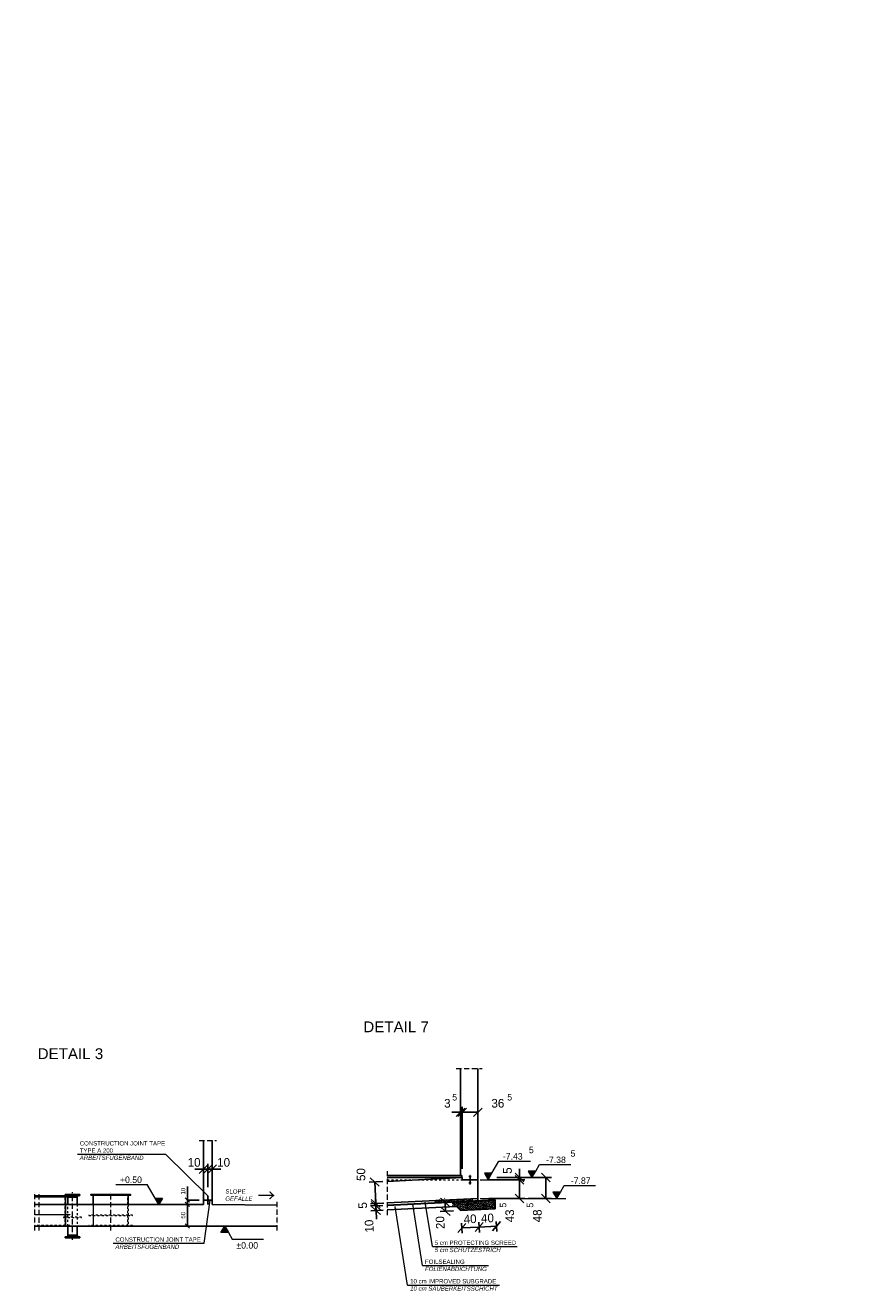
# Model space of a CAD drawing. Header units: millimetres. Extents: x -3395 to 5934498, y -177084 to 63013.
# Tile 650 of 652: x 257426 to 276320, y 33771 to 63013. Entities that reach past the tile are written whole.
import ezdxf

# ---------------------------------------------------------------- set-up
doc = ezdxf.new("R2010")
doc.units = ezdxf.units.MM
doc.linetypes.add('ACAD_ISO10W100', pattern=[18, 12, -3, 0, -3])
doc.linetypes.add('JIS_02_1.0', pattern=[2, 1, -1])
doc.layers.add('Bemaßung', color=7, linetype='Continuous', lineweight=9)
doc.layers.add('Beschriftung', color=7, linetype='Continuous', lineweight=9)
doc.styles.add('LBB3.5M1000', font='isocp.shx', dxfattribs={"height": 3.5})
doc.dimstyles.new('DIN', dxfattribs={"dimtxt": 2.5, "dimasz": 2.5, "dimexe": 1.25, "dimexo": 0.625, "dimtad": 1, "dimtih": 1, "dimdec": 4, "dimdsep": 46, "dimlunit": 6, "dimtxsty": 'Standard', "dimcen": 2.5, "dimadec": 0, "dimazin": 0, "dimtfac": 1, "dimtdec": 4, "dimtmove": 0, "dimatfit": 3, "dimfxl": 0, "dimtvp": 1, "dimtolj": 1, "dimtzin": 0, "dimarcsym": 0})

# ---------------------------------------------------------------- blocks, each defined once
blk = doc.blocks.new('_Oblique')
at = {"color": 0, "linetype": 'ByBlock', "lineweight": -2}
blk.add_line((-0.5, -0.5), (0.5, 0.5), dxfattribs=at)
blk = doc.blocks.new('*D375')
at = {"layer": 'Bemaßung', "color": 0, "lineweight": -2, "transparency": 16777216}
for p, q in [((267474, 36635), (267474, 38018)), ((267510, 36585), (267510, 38018)), ((267474, 37893), (267274, 37893)), ((267474, 37893), (267510, 37893)), ((267510, 37893), (267710, 37893))]:
    blk.add_line(p, q, dxfattribs=at)
at = {"layer": 'DEFPOINTS', "color": 0, "transparency": 16777216}
for p in [(267510, 37893), (267474, 36435), (267510, 36385)]:
    blk.add_point(p, dxfattribs=at)
at = {"layer": 'Bemaßung', "color": 0, "lineweight": -2, "transparency": 16777216, "xscale": 200, "yscale": 200, "zscale": 200}
blk.add_blockref('_Oblique', (267474, 37893), dxfattribs=at)
at = {"layer": 'Bemaßung', "color": 0, "lineweight": -2, "transparency": 16777216, "xscale": 200, "yscale": 200, "zscale": 200, "rotation": 180}
blk.add_blockref('_Oblique', (267510, 37893), dxfattribs=at)
at = {"layer": 'Bemaßung', "color": 0, "transparency": 16777216, "insert": (267170, 38101), "char_height": 200, "attachment_point": 5}
blk.add_mtext('\\A1;3', dxfattribs=at)
blk = doc.blocks.new('*D376')
at = {"layer": 'Bemaßung', "color": 0, "lineweight": -2, "transparency": 16777216}
for p, q in [((267510, 36585), (267510, 38018)), ((267874, 36543), (267874, 38018)), ((267510, 37893), (267874, 37893))]:
    blk.add_line(p, q, dxfattribs=at)
at = {"layer": 'DEFPOINTS', "color": 0, "transparency": 16777216}
for p in [(267874, 37893), (267510, 36385), (267874, 36343)]:
    blk.add_point(p, dxfattribs=at)
at = {"layer": 'Bemaßung', "color": 0, "lineweight": -2, "transparency": 16777216, "xscale": 200, "yscale": 200, "zscale": 200, "rotation": 180}
blk.add_blockref('_Oblique', (267510, 37893), dxfattribs=at)
at = {"layer": 'Bemaßung', "color": 0, "lineweight": -2, "transparency": 16777216, "xscale": 200, "yscale": 200, "zscale": 200}
blk.add_blockref('_Oblique', (267874, 37893), dxfattribs=at)
at = {"layer": 'Bemaßung', "color": 0, "transparency": 16777216, "insert": (268336, 38101), "char_height": 200, "attachment_point": 5}
blk.add_mtext('\\A1;36', dxfattribs=at)
blk = doc.blocks.new('*D377')
at = {"layer": 'Bemaßung', "color": 0, "lineweight": -2, "transparency": 16777216}
for p, q in [((268129, 36335), (268960, 36335)), ((268835, 35903), (268835, 36335)), ((268129, 35903), (268960, 35903))]:
    blk.add_line(p, q, dxfattribs=at)
at = {"layer": 'DEFPOINTS', "color": 0, "transparency": 16777216}
for p in [(267929, 36335), (268835, 36335), (267929, 35903)]:
    blk.add_point(p, dxfattribs=at)
at = {"layer": 'Bemaßung', "color": 0, "lineweight": -2, "transparency": 16777216, "xscale": 200, "yscale": 200, "zscale": 200}
for p, rotation in [((268835, 36335), 90), ((268835, 35903), 270)]:
    blk.add_blockref('_Oblique', p, dxfattribs=dict(at, rotation=rotation))
at = {"layer": 'Bemaßung', "color": 0, "transparency": 16777216, "insert": (268611, 35500), "char_height": 200, "attachment_point": 5, "rotation": 90}
blk.add_mtext('\\A1;43', dxfattribs=at)
blk = doc.blocks.new('*D378')
at = {"layer": 'Bemaßung', "color": 0, "lineweight": -2, "transparency": 16777216}
for p, q in [((268835, 36385), (268835, 36585)), ((268129, 36335), (268960, 36335)), ((268311, 36385), (268960, 36385)), ((268835, 36335), (268835, 36385)), ((268835, 36335), (268835, 36135))]:
    blk.add_line(p, q, dxfattribs=at)
at = {"layer": 'DEFPOINTS', "color": 0, "transparency": 16777216}
for p in [(267929, 36335), (268111, 36385), (268835, 36385)]:
    blk.add_point(p, dxfattribs=at)
at = {"layer": 'Bemaßung', "color": 0, "lineweight": -2, "transparency": 16777216, "xscale": 200, "yscale": 200, "zscale": 200}
for p, rotation in [((268835, 36385), 270), ((268835, 36335), 90)]:
    blk.add_blockref('_Oblique', p, dxfattribs=dict(at, rotation=rotation))
at = {"layer": 'Bemaßung', "color": 0, "transparency": 16777216, "insert": (268559, 36546), "char_height": 200, "attachment_point": 5, "rotation": 90}
blk.add_mtext('\\A1;5', dxfattribs=at)
blk = doc.blocks.new('*D379')
at = {"layer": 'Bemaßung', "color": 0, "lineweight": -2, "transparency": 16777216}
for p, q in [((268311, 36385), (269572, 36385)), ((269447, 35903), (269447, 36385)), ((269035, 35903), (269572, 35903))]:
    blk.add_line(p, q, dxfattribs=at)
at = {"layer": 'DEFPOINTS', "color": 0, "transparency": 16777216}
for p in [(268111, 36385), (269447, 36385), (268835, 35903)]:
    blk.add_point(p, dxfattribs=at)
at = {"layer": 'Bemaßung', "color": 0, "lineweight": -2, "transparency": 16777216, "xscale": 200, "yscale": 200, "zscale": 200}
for p, rotation in [((269447, 36385), 90), ((269447, 35903), 270)]:
    blk.add_blockref('_Oblique', p, dxfattribs=dict(at, rotation=rotation))
at = {"layer": 'Bemaßung', "color": 0, "transparency": 16777216, "insert": (269248, 35500), "char_height": 200, "attachment_point": 5, "rotation": 90}
blk.add_mtext('\\A1;48', dxfattribs=at)
blk = doc.blocks.new('*D380')
at = {"layer": 'Bemaßung', "color": 0, "lineweight": -2, "transparency": 16777216}
for p, q in [((265678, 36293), (265367, 36278)), ((265517, 35785), (265492, 36284)), ((265703, 35794), (265392, 35779))]:
    blk.add_line(p, q, dxfattribs=at)
at = {"layer": 'DEFPOINTS', "color": 0, "transparency": 16777216}
for p in [(265492, 36284), (265778, 36298), (265803, 35799)]:
    blk.add_point(p, dxfattribs=at)
at = {"layer": 'Bemaßung', "color": 0, "lineweight": -2, "transparency": 16777216, "xscale": 200, "yscale": 200, "zscale": 200}
for p, rotation in [((265492, 36284), 92.86240522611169), ((265517, 35785), 272.8624052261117)]:
    blk.add_blockref('_Oblique', p, dxfattribs=dict(at, rotation=rotation))
at = {"layer": 'Bemaßung', "color": 0, "transparency": 16777216, "insert": (265176, 36455), "char_height": 200, "attachment_point": 5, "rotation": 90}
blk.add_mtext('\\A1;50', dxfattribs=at)
blk = doc.blocks.new('*D381')
at = {"layer": 'Bemaßung', "color": 0, "lineweight": -2, "transparency": 16777216}
for p, q in [((265517, 35785), (265507, 35985)), ((265678, 35793), (265392, 35779)), ((265681, 35743), (265395, 35729)), ((265519, 35735), (265517, 35785)), ((265519, 35735), (265529, 35535))]:
    blk.add_line(p, q, dxfattribs=at)
at = {"layer": 'DEFPOINTS', "color": 0, "transparency": 16777216}
for p in [(265517, 35785), (265778, 35798), (265781, 35748)]:
    blk.add_point(p, dxfattribs=at)
at = {"layer": 'Bemaßung', "color": 0, "lineweight": -2, "transparency": 16777216, "xscale": 200, "yscale": 200, "zscale": 200}
for p, rotation in [((265517, 35785), 272.8624052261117), ((265519, 35735), 92.86240522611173)]:
    blk.add_blockref('_Oblique', p, dxfattribs=dict(at, rotation=rotation))
at = {"layer": 'Bemaßung', "color": 0, "transparency": 16777216, "insert": (265217, 35742), "char_height": 200, "attachment_point": 5, "rotation": 92.8624}
blk.add_mtext('\\A1;5', dxfattribs=at)
blk = doc.blocks.new('*D382')
at = {"layer": 'Bemaßung', "color": 0, "lineweight": -2, "transparency": 16777216}
for p, q in [((265678, 35743), (265394, 35729)), ((265519, 35735), (265509, 35935)), ((265524, 35625), (265519, 35735)), ((265684, 35633), (265400, 35619)), ((265524, 35625), (265534, 35425))]:
    blk.add_line(p, q, dxfattribs=at)
at = {"layer": 'DEFPOINTS', "color": 0, "transparency": 16777216}
for p in [(265519, 35735), (265778, 35748), (265784, 35638)]:
    blk.add_point(p, dxfattribs=at)
at = {"layer": 'Bemaßung', "color": 0, "lineweight": -2, "transparency": 16777216, "xscale": 200, "yscale": 200, "zscale": 200}
for p, rotation in [((265519, 35735), 272.8624052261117), ((265524, 35625), 92.86240522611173)]:
    blk.add_blockref('_Oblique', p, dxfattribs=dict(at, rotation=rotation))
at = {"layer": 'Bemaßung', "color": 0, "transparency": 16777216, "insert": (265367, 35264), "char_height": 200, "attachment_point": 5, "rotation": 92.8624}
blk.add_mtext('\\A1;10', dxfattribs=at)
blk = doc.blocks.new('*D387')
at = {"layer": 'Bemaßung', "color": 0, "lineweight": -2, "transparency": 16777216}
blk.add_line((261169, 35764), (261169, 35264), dxfattribs=at)
at = {"layer": 'DEFPOINTS', "color": 0, "transparency": 16777216}
for p in [(261169, 35764), (261169, 35264), (261169, 35264)]:
    blk.add_point(p, dxfattribs=at)
at = {"layer": 'Bemaßung', "color": 0, "lineweight": -2, "transparency": 16777216, "xscale": 100, "yscale": 100, "zscale": 100}
for p, rotation in [((261169, 35764), 90), ((261169, 35264), 270)]:
    blk.add_blockref('_Oblique', p, dxfattribs=dict(at, rotation=rotation))
at = {"layer": 'Bemaßung', "color": 0, "transparency": 16777216, "insert": (261069, 35514), "char_height": 100, "attachment_point": 5, "rotation": 90}
blk.add_mtext('\\A1;50', dxfattribs=at)
blk = doc.blocks.new('*D388')
at = {"layer": 'Bemaßung', "color": 0, "lineweight": -2, "transparency": 16777216}
for p, q in [((261169, 35864), (261169, 36181)), ((261443, 35864), (261169, 35864)), ((261169, 35764), (261169, 35864)), ((261443, 35764), (261169, 35764))]:
    blk.add_line(p, q, dxfattribs=at)
at = {"layer": 'DEFPOINTS', "color": 0, "transparency": 16777216}
for p in [(261169, 35864), (261643, 35864), (261643, 35764)]:
    blk.add_point(p, dxfattribs=at)
at = {"layer": 'Bemaßung', "color": 0, "lineweight": -2, "transparency": 16777216, "xscale": 100, "yscale": 100, "zscale": 100}
for p, rotation in [((261169, 35864), 90), ((261169, 35764), 270)]:
    blk.add_blockref('_Oblique', p, dxfattribs=dict(at, rotation=rotation))
at = {"layer": 'Bemaßung', "color": 0, "transparency": 16777216, "insert": (261069, 36072), "char_height": 100, "attachment_point": 5, "rotation": 90}
blk.add_mtext('\\A1;10', dxfattribs=at)
blk = doc.blocks.new('*D389')
at = {"layer": 'Bemaßung', "color": 0, "lineweight": -2, "transparency": 16777216}
for p, q in [((261643, 36577), (261443, 36577)), ((261643, 36164), (261643, 36702)), ((261743, 36577), (261643, 36577)), ((261743, 36264), (261743, 36702)), ((261743, 36577), (261943, 36577))]:
    blk.add_line(p, q, dxfattribs=at)
at = {"layer": 'DEFPOINTS', "color": 0, "transparency": 16777216}
for p in [(261643, 36577), (261643, 35764), (261743, 35864)]:
    blk.add_point(p, dxfattribs=at)
at = {"layer": 'Bemaßung', "color": 0, "lineweight": -2, "transparency": 16777216, "xscale": 200, "yscale": 200, "zscale": 200}
blk.add_blockref('_Oblique', (261643, 36577), dxfattribs=at)
at = {"layer": 'Bemaßung', "color": 0, "lineweight": -2, "transparency": 16777216, "xscale": 200, "yscale": 200, "zscale": 200, "rotation": 180}
blk.add_blockref('_Oblique', (261743, 36577), dxfattribs=at)
at = {"layer": 'Bemaßung', "color": 0, "transparency": 16777216, "insert": (262004, 36735), "char_height": 200, "attachment_point": 5}
blk.add_mtext('\\A1;10', dxfattribs=at)
blk = doc.blocks.new('*D390')
at = {"layer": 'Bemaßung', "color": 0, "lineweight": -2, "transparency": 16777216}
for p, q in [((261543, 36577), (261343, 36577)), ((261543, 36464), (261543, 36702)), ((261643, 36577), (261543, 36577)), ((261643, 36564), (261643, 36702)), ((261643, 36577), (261843, 36577))]:
    blk.add_line(p, q, dxfattribs=at)
at = {"layer": 'DEFPOINTS', "color": 0, "transparency": 16777216}
for p in [(261543, 36577), (261543, 35864), (261643, 35964)]:
    blk.add_point(p, dxfattribs=at)
at = {"layer": 'Bemaßung', "color": 0, "lineweight": -2, "transparency": 16777216, "xscale": 200, "yscale": 200, "zscale": 200}
blk.add_blockref('_Oblique', (261543, 36577), dxfattribs=at)
at = {"layer": 'Bemaßung', "color": 0, "lineweight": -2, "transparency": 16777216, "xscale": 200, "yscale": 200, "zscale": 200, "rotation": 180}
blk.add_blockref('_Oblique', (261643, 36577), dxfattribs=at)
at = {"layer": 'Bemaßung', "color": 0, "transparency": 16777216, "insert": (261322, 36735), "char_height": 200, "attachment_point": 5}
blk.add_mtext('\\A1;10', dxfattribs=at)
blk = doc.blocks.new('*D749')
at = {"layer": 'Bemaßung', "color": 0, "lineweight": -2, "transparency": 16777216}
for p, q in [((267899, 35353), (267911, 35118)), ((268304, 35263), (267905, 35243)), ((268299, 35373), (268311, 35138))]:
    blk.add_line(p, q, dxfattribs=at)
at = {"layer": 'DEFPOINTS', "color": 0, "transparency": 16777216}
for p in [(267874, 35853), (268274, 35873), (267905, 35243)]:
    blk.add_point(p, dxfattribs=at)
at = {"layer": 'Bemaßung', "color": 0, "lineweight": -2, "transparency": 16777216, "xscale": 200, "yscale": 200, "zscale": 200}
for p, rotation in [((267905, 35243), 182.8624052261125), ((268304, 35263), 2.862405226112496)]:
    blk.add_blockref('_Oblique', p, dxfattribs=dict(at, rotation=rotation))
at = {"layer": 'Bemaßung', "color": 0, "transparency": 16777216, "insert": (268095, 35448), "char_height": 200, "attachment_point": 5, "rotation": 2.8624}
blk.add_mtext('\\A1;40', dxfattribs=at)
blk = doc.blocks.new('*D750')
at = {"layer": 'Bemaßung', "color": 0, "lineweight": -2, "transparency": 16777216}
for p, q in [((267500, 35333), (267512, 35098)), ((267905, 35243), (267505, 35223)), ((267899, 35353), (267911, 35118))]:
    blk.add_line(p, q, dxfattribs=at)
at = {"layer": 'DEFPOINTS', "color": 0, "transparency": 16777216}
for p in [(267475, 35833), (267874, 35853), (267505, 35223)]:
    blk.add_point(p, dxfattribs=at)
at = {"layer": 'Bemaßung', "color": 0, "lineweight": -2, "transparency": 16777216, "xscale": 200, "yscale": 200, "zscale": 200}
for p, rotation in [((267505, 35223), 182.8624052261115), ((267905, 35243), 2.862405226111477)]:
    blk.add_blockref('_Oblique', p, dxfattribs=dict(at, rotation=rotation))
at = {"layer": 'Bemaßung', "color": 0, "transparency": 16777216, "insert": (267695, 35428), "char_height": 200, "attachment_point": 5, "rotation": 2.8624}
blk.add_mtext('\\A1;40', dxfattribs=at)
blk = doc.blocks.new('*D751')
at = {"layer": 'Bemaßung', "color": 0, "lineweight": -2, "transparency": 16777216}
for p, q in [((267300, 35824), (266991, 35809)), ((267126, 35605), (267116, 35815)), ((267310, 35614), (267001, 35599))]:
    blk.add_line(p, q, dxfattribs=at)
at = {"layer": 'DEFPOINTS', "color": 0, "transparency": 16777216}
for p in [(267116, 35815), (267500, 35834), (267510, 35624)]:
    blk.add_point(p, dxfattribs=at)
at = {"layer": 'Bemaßung', "color": 0, "lineweight": -2, "transparency": 16777216, "xscale": 200, "yscale": 200, "zscale": 200}
for p, rotation in [((267116, 35815), 92.86297703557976), ((267126, 35605), 272.8629770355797)]:
    blk.add_blockref('_Oblique', p, dxfattribs=dict(at, rotation=rotation))
at = {"layer": 'Bemaßung', "color": 0, "transparency": 16777216, "insert": (267004, 35345), "char_height": 200, "attachment_point": 5, "rotation": 92.8624}
blk.add_mtext('\\A1;20', dxfattribs=at)

msp = doc.modelspace()

# ---------------------------------------------------------------- hatches: boundary and pattern name
h = msp.add_hatch(color=256)
h.dxf.hatch_style = 1
h.paths.add_polyline_path([(265778.31049, 35748.00721), (265778.31049, 35737.99471), (268273.96527, 35862.80242), (268273.96527, 35872.78995)])
at = {"lineweight": 5}
h = msp.add_hatch(dxfattribs=at)
h.set_pattern_fill('ANSI36', color=256, scale=10)
h.set_pattern_definition([(45, (8362.7, 15899.103), (16.8379802, 61.739261), [79.375, -15.875, 0, -15.875])])
edge = h.paths.add_edge_path()
edge.add_ellipse((267720.30037, 35841.73801), major_axis=(-35.80344, 35.80344), ratio=1, start_angle=231.672380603, end_angle=310.744328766)
edge.add_line((267724.05776, 35892.23212), (266921.91972, 35855.25013))
edge.add_ellipse((267294.32253, 35786.29389), major_axis=(-489.25778, -32.3867), ratio=0.2872825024, start_angle=318.464845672, end_angle=341.381454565)
edge.add_line((266827.6995, 35800.47666), (267770.59113, 35847.62124))
h = msp.add_hatch(dxfattribs=at)
h.set_pattern_fill('ANSI36', color=256, scale=10, angle=90)
h.paths.add_polyline_path([(268273.96527, 35862.80242), (267303.3869, 35814.26379), (267279.2726, 35712.92242), (267379.71809, 35717.94017), (267474.9638, 35622.69446), (268273.96527, 35662.65253)])
at = {"layer": 'Bemaßung'}
h = msp.add_hatch(color=256, dxfattribs=at)
h.dxf.hatch_style = 1
h.paths.add_polyline_path([(268111.52852, 36334.9517), (268197.37427, 36483.64089), (268025.68277, 36483.64089)])
h = msp.add_hatch(color=256, dxfattribs=at)
h.dxf.hatch_style = 1
h.paths.add_polyline_path([(269123.22066, 36384.95197), (269209.06641, 36533.64117), (269037.37491, 36533.64117)])
h = msp.add_hatch(color=256, dxfattribs=at)
h.dxf.hatch_style = 1
h.paths.add_polyline_path([(269694.63624, 35902.87724), (269780.48199, 36051.56644), (269608.7905, 36051.56644)])
h = msp.add_hatch(color=256, dxfattribs=at)
h.dxf.hatch_style = 1
h.paths.add_polyline_path([(260506.16371, 35764.01011), (260420.31796, 35912.6993), (260592.00946, 35912.6993)])
h = msp.add_hatch(color=256, dxfattribs=at)
h.dxf.hatch_style = 1
h.paths.add_polyline_path([(262028.28772, 35264.01011), (262114.13346, 35115.32091), (261942.44197, 35115.32091)])

# ---------------------------------------------------------------- linework, layer by layer
at = {"linetype": 'ACAD_ISO10W100', "lineweight": 18, "ltscale": 10}
for p, q in [((267374.46433, 38905.30627), (267974.46433, 38905.30627)), ((261442.75031, 37244.55417), (261842.75031, 37244.55417)), ((265778.31049, 36534.65196), (265778.31049, 35505.18703)), ((257646.04699, 35164.01011), (257646.04699, 36064.01011)), ((257746.04699, 35159.97609), (257746.04699, 36039.22998)), ((258516.04699, 34942.85906), (258516.04699, 36048.90038)), ((259396.04699, 35159.97609), (259396.04699, 36048.90038)), ((263237.76726, 35164.01011), (263237.76726, 35844.03802))]:
    msp.add_line(p, q, dxfattribs=at)
for p, q in [((267474.46374, 36434.65458), (267474.46531, 38905.30627)), ((267874.46433, 35852.8149), (267874.46433, 38905.30627)), ((261542.75031, 35764.01011), (261542.75031, 37244.55417)), ((261742.75031, 35764.01011), (261742.75031, 37244.55417)), ((265778.31049, 36434.65196), (267503.46433, 36434.65196)), ((265778.31049, 36298.39098), (267509.66398, 36384.95866)), ((267509.46433, 36384.95197), (265778.31049, 36384.95197)), ((267503.46433, 36434.65196), (267503.46433, 36384.65197)), ((267509.46423, 36334.95181), (267509.46423, 36384.95197)), ((267509.46423, 36334.95181), (267684.11175, 36334.95181)), ((267719.46428, 36406.44585), (267669.46428, 36406.44585)), ((267719.46428, 36263.45777), (267669.46428, 36263.45777)), ((267699.46428, 36434.60509), (267689.46428, 36434.60509)), ((267699.46428, 36431.08519), (267689.46428, 36431.08519)), ((267699.46428, 36427.56528), (267689.46428, 36427.56528)), ((267699.46428, 36424.04538), (267689.46428, 36424.04538)), ((267699.46428, 36420.52547), (267689.46428, 36420.52547)), ((267699.46428, 36417.00557), (267689.46428, 36417.00557)), ((267699.46428, 36413.48566), (267689.46428, 36413.48566)), ((267699.46428, 36409.96576), (267689.46428, 36409.96576)), ((267699.46428, 36259.93787), (267689.46428, 36259.93787)), ((267694.46428, 36434.95181), (267694.46428, 36345.30434)), ((267694.46428, 36324.59928), (267694.46428, 36234.95181)), ((267704.81681, 36334.95181), (267874.46422, 36334.95181)), ((258990.04699, 35764.01011), (258990.04699, 35976.01011)), ((259802.04699, 35764.01011), (259802.04699, 35976.01011)), ((267699.46428, 36256.41796), (267689.46428, 36256.41796)), ((267699.46428, 36252.89806), (267689.46428, 36252.89806)), ((267699.46428, 36249.37815), (267689.46428, 36249.37815)), ((267699.46428, 36245.85825), (267689.46428, 36245.85825)), ((267699.46428, 36242.33834), (267689.46428, 36242.33834)), ((267699.46428, 36238.81844), (267689.46428, 36238.81844)), ((267699.46428, 36235.29853), (267689.46428, 36235.29853)), ((257646.04699, 35764.01011), (261542.75031, 35764.01011)), ((258351.75031, 35764.01011), (258351.75031, 35939.01011)), ((261742.75031, 35864.01011), (261542.75031, 35864.01011)), ((261642.75031, 35964.01011), (261642.75031, 35944.18304)), ((261642.75031, 35934.18304), (261642.75031, 35894.18304)), ((261642.75031, 35884.18304), (261642.75031, 35843.83717)), ((261642.75031, 35833.83717), (261642.75031, 35793.83717)), ((261642.75031, 35783.83717), (261642.75031, 35764.01011)), ((261742.75031, 35764.01011), (263237.76726, 35744.03802)), ((265778.31049, 35798.06967), (267874.46433, 35902.87736)), ((265778.31049, 35748.00721), (268273.96527, 35872.78995)), ((265778.31049, 35737.99471), (268273.96527, 35862.80242)), ((265778.31049, 35637.86979), (267379.71809, 35717.94017)), ((267474.9638, 35622.69446), (267379.71809, 35717.94017)), ((268273.96527, 35872.78995), (268273.96527, 35662.65253)), ((268273.96527, 35662.65253), (267474.9638, 35622.69446)), ((257646.04699, 35264.01011), (263237.76726, 35264.01011)), ((258406.49699, 35054.01011), (258406.49699, 35259.01011)), ((258625.59699, 35259.01011), (258625.59699, 35054.01011)), ((258346.04699, 34992.01011), (258346.04699, 35016.01011)), ((258346.04699, 35016.01011), (258686.04699, 35016.01011)), ((258346.04699, 34992.01011), (258686.04699, 34992.01011)), ((258397.45759, 35016.01011), (258406.49699, 35054.01011)), ((258406.49699, 35054.01011), (258625.59699, 35054.01011)), ((258634.63639, 35016.01011), (258625.59699, 35054.01011)), ((258686.04699, 34992.01011), (258686.04699, 35016.01011))]:
    msp.add_line(p, q)
at = {"lineweight": 9}
for p, q in [((260663.62927, 36924.92937), (261642.75031, 35964.01011)), ((261552.01122, 34869.21451), (261694.7697, 35864.01011)), ((266251.62676, 33899.9902), (265968.30033, 35714.60059, 475.00001)), ((266598.76656, 34353.17963, -475.00001), (266372.31726, 35771.80133)), ((266824.88349, 34791.55104, -475.00001), (266656.67555, 35820.59523))]:
    msp.add_line(p, q, dxfattribs=at)
at = {"lineweight": 5}
for p, q in [((267874.46433, 36493.31451), (267874.46433, 36840.94353)), ((267929.11114, 36334.95181), (268288.59671, 36334.95181)), ((267929.11114, 35902.87724), (269908.03724, 35902.87724))]:
    msp.add_line(p, q, dxfattribs=at)
at = {"linetype": 'JIS_02_1.0', "lineweight": 18, "ltscale": 50}
for p, q in [((265778.31049, 36334.94885), (267509.46423, 36334.94867)), ((258996.04699, 35264.01011), (258996.04699, 35991.01011)), ((259796.04699, 35264.01011), (259796.04699, 35991.01011)), ((258345.75031, 35264.01011), (258345.75031, 35964.01011)), ((258351.75031, 35264.01011), (258351.75031, 35764.01011)), ((258406.49699, 35259.01011), (258406.49699, 35764.01011)), ((258625.59699, 35764.01011), (258625.59699, 35259.01011)), ((258990.04699, 35764.01011), (258990.04699, 35264.01011)), ((259802.04699, 35764.01011), (259802.04699, 35264.01011))]:
    msp.add_line(p, q, dxfattribs=at)
at = {"linetype": 'Continuous', "lineweight": -2, "ltscale": 10}
for p, q in [((258346.04699, 35968.01011), (258346.04699, 35992.01011)), ((258346.04699, 35992.01011), (258516.04699, 35992.01011)), ((258346.04699, 35968.01011), (258516.04699, 35968.01011)), ((258397.45759, 35968.01011), (258398.40911, 35964.01011)), ((258686.04699, 35992.01011), (258516.04699, 35992.01011)), ((258686.04699, 35968.01011), (258516.04699, 35968.01011)), ((258634.63639, 35968.01011), (258625.59699, 35930.01011)), ((258686.04699, 35968.01011), (258686.04699, 35992.01011)), ((258404.35608, 35939.01011), (258406.49699, 35930.01011)), ((258406.49699, 35764.01011), (258406.49699, 35930.01011)), ((258406.49699, 35930.01011), (258625.59699, 35930.01011)), ((258625.59699, 35764.01011), (258625.59699, 35930.01011))]:
    msp.add_line(p, q, dxfattribs=at)
at = {"lineweight": 9}
for points in [[(258630.10142, 36924.92937), (260663.62927, 36924.92937)], [(259453.30256, 34869.21451), (261552.01122, 34869.21451)], [(266251.62676, 33899.9902), (268370.32819, 33899.9902)]]:
    msp.add_lwpolyline(points, dxfattribs=at)
msp.add_lwpolyline([(258936.04699, 35976.01011), (259856.04699, 35976.01011), (259856.04699, 35991.01011), (258936.04699, 35991.01011)], close=True)
for points in [[(257646.04699, 35939.01011), (258406.04699, 35939.01011), (258406.04699, 35964.01011), (257646.04699, 35964.01011)], [(257646.04699, 35264.01011), (258352.04699, 35264.01011), (258352.04699, 35764.01011), (257646.04699, 35764.01011)]]:
    msp.add_lwpolyline(points)
at = {"linetype": 'JIS_02_1.0', "lineweight": 18, "ltscale": 50}
for points in [[(257646.04699, 35534.01011), (258451.75031, 35534.01011), (258451.75031, 35524.01011), (257646.04699, 35524.01011)], [(258451.75031, 35264.01011), (258451.75031, 35274.01011), (257646.04699, 35274.01011)]]:
    msp.add_lwpolyline(points, dxfattribs=at)
for points in [[(258306.49699, 35459.01011), (258725.59699, 35459.01011), (258725.59699, 35469.01011), (258306.49699, 35469.01011)], [(258890.04699, 35509.01011), (259902.04699, 35509.01011), (259902.04699, 35519.01011), (258890.04699, 35519.01011)], [(258890.04591, 35264.01011), (259902.04591, 35264.01011), (259902.04591, 35274.01011), (258890.04591, 35274.01011)]]:
    msp.add_lwpolyline(points, close=True, dxfattribs=at)
at = {"lineweight": 9, "elevation": -475.00001}
for points in [[(266824.88349, 34791.55104), (268783.73826, 34791.55104)], [(266598.76656, 34353.17963), (268116.74696, 34353.17963)]]:
    msp.add_lwpolyline(points, dxfattribs=at)
for centre, radius in [((267694.46428, 36334.95181), 10.35253), ((261642.75031, 35939.18304), 5), ((261642.75031, 35889.18304), 5), ((261642.75031, 35838.83717), 5), ((261642.75031, 35788.83717), 5)]:
    msp.add_circle(centre, radius)
at = {"layer": 'Bemaßung'}
for p, q in [((268197.37427, 36483.64089), (268361.31623, 36767.5967)), ((268361.31623, 36767.5967), (269087.45095, 36767.5967)), ((269209.06641, 36533.64117), (269297.81215, 36687.3533)), ((269297.81215, 36687.3533), (270018.96514, 36687.3533)), ((259517.47132, 36227.40194), (260238.62431, 36227.40194)), ((260420.31796, 35912.6993), (260238.62431, 36227.40194)), ((269780.48199, 36051.56644), (269869.22773, 36205.27858)), ((269869.22773, 36205.27858), (270590.38073, 36205.27858)), ((262114.13346, 35115.32091), (262202.87921, 34961.60877)), ((262202.87921, 34961.60877), (262924.0322, 34961.60877))]:
    msp.add_line(p, q, dxfattribs=at)
for points in [[(268111.52852, 36334.9517), (268197.37427, 36483.64089), (268025.68277, 36483.64089)], [(269123.22066, 36384.95197), (269209.06641, 36533.64117), (269037.37491, 36533.64117)], [(269694.63624, 35902.87724), (269780.48199, 36051.56644), (269608.7905, 36051.56644)], [(260506.16371, 35764.01011), (260420.31796, 35912.6993), (260592.00946, 35912.6993)], [(262028.28772, 35264.01011), (262114.13346, 35115.32091), (261942.44197, 35115.32091)]]:
    msp.add_lwpolyline(points, close=True, dxfattribs=at)

# ---------------------------------------------------------------- texts
at = {"layer": 'Bemaßung', "char_height": 150, "attachment_point": 5}
for s, insert in [('\\A1;5', (267338.00852, 38241.06966)), ('\\A1;5', (268608.79327, 38241.06966)), ('\\A1;-7.43', (268679.64029, 36874.60467)), ('\\A1;5', (269108.1984, 37022.39713)), ('\\A1;-7.38', (269677.17457, 36794.36128)), ('\\A1;5', (270069.88351, 36942.15374)), ('\\A1;+0.50', (259864.27163, 36334.40992)), ('\\A1;-7.87', (270248.59015, 36312.28655)), ('\\A1;%%P0.00', (262549.67952, 34817.36521))]:
    msp.add_mtext(s, dxfattribs=dict(at, insert=insert))
at = {"layer": 'Bemaßung', "char_height": 150, "attachment_point": 5, "rotation": 90}
for insert in [(268457.10131, 35746.9827), (269079.89732, 35746.9827)]:
    msp.add_mtext('\\A1;5', dxfattribs=dict(at, insert=insert))
at = {"layer": 'Beschriftung', "attachment_point": 1, "style": 'LBB3.5M1000'}
for s, insert, char_height, width in [('\\pi584.99;{\\fArial|b0|i0|c0|p34;\\C3;5000m³ Behälter}', (36821.40917, 60857.41864), 10000, 104062.1937986), ('{\\fArial|b0|i0|c0|p34;DETAIL 7}', (265229.94437, 39993.67467), 250, 1728.7821425), ('{\\fArial|b0|i0|c0|p34;DETAIL 3}', (257710.36462, 39373.33242), 250, 1728.7821425), ('{\\fArial|b0|i0|c0|p34;CONSTRUCTION JOINT TAPE\\PTYPE A 200\\P\\fArial|b0|i1|c0|p34;ARBEITSFUGENBAND}', (258681.88428, 37226.80551), 100, 2002.6588853), ('{\\fArial|b0|i0|c0|p34;CONSTRUCTION JOINT TAPE\\P\\fArial|b0|i1|c0|p34;ARBEITSFUGENBAND}', (259505.08542, 35002.81006), 100, 2002.6588853), ('{\\fArial|b0|i0|c0|p34;5 cm PROTECTING SCREED\\P\\fArial|b0|i1|c0|p34;5 cm SCHUTZESTRICH}', (266879.62804, 34929.05526, -475.00001), 100, 2847.774664), ('{\\fArial|b0|i0|c0|p34;FOILSEALING\\P\\fArial|b0|i1|c0|p34;FOLIENABDICHTUNG}', (266653.5111, 34490.68384, -475.00001), 100, 2847.774664), ('{\\fArial|b0|i0|c0|p34;10 cm IMPROVED SUBGRADE\\P\\fArial|b0|i1|c0|p34;10 cm SAUBERKEITSSCHICHT}', (266311.2075, 34039.7561), 100, 2847.774664)]:
    msp.add_mtext(s, dxfattribs=dict(at, insert=insert, char_height=char_height, width=width))
at = {"layer": 'Beschriftung', "width": 317.7243562, "attachment_point": 1, "rotation": 359.35504661, "style": 'LBB3.5M1000'}
for s, insert, char_height in [('{\\fArial|b0|i0|c0|p34;SLOPE\\fMS Shell Dlg|b0|i0|c0|p0;\\P\\fArial|b0|i1|c0|p34;GEFÄLLE}', (262045.56887, 36117.89891), 100), ('{\\fSimSun|b0|i0|c134|p2;→}', (262791.8591, 36122.15896), 300)]:
    msp.add_mtext(s, dxfattribs=dict(at, insert=insert, char_height=char_height))

# ---------------------------------------------------------------- dimensions: what is measured, and where the dimension line sits
at = {"layer": 'Bemaßung'}
for base, p1, p2, text, override, picture, middle in [((267509.66398, 37893.11168), (267474.46374, 36434.65048), (267509.66398, 36384.95866), '3', {"dimscale": 100, "dimtxt": 2, "dimasz": 2, "dimexo": 2, "dimgap": 1, "dimtih": 0, "dimblk1": 'Oblique', "dimblk2": 'Oblique', "dimsah": 1, "dimtmove": 2}, '*D375', (267170.16236, 38101.33295)), ((267874.46433, 37893.11168), (267509.66398, 36384.95866), (267874.46433, 36342.93441), '36', {"dimscale": 100, "dimtxt": 2, "dimasz": 2, "dimexo": 2, "dimgap": 1, "dimtih": 0, "dimblk1": 'Oblique', "dimblk2": 'Oblique', "dimsah": 1, "dimtmove": 2}, '*D376', (268336.25754, 38101.33295)), ((261542.75031, 36577.13052), (261642.75031, 35964.01011), (261542.75031, 35864.01011), '10', {"dimscale": 100, "dimtxt": 2, "dimasz": 2, "dimexo": 6, "dimgap": 1, "dimtih": 0, "dimblk1": 'Oblique', "dimblk2": 'Oblique', "dimsah": 1, "dimtmove": 2}, '*D390', (261322.36075, 36735.06946)), ((261642.75031, 36577.13052), (261742.75031, 35864.01011), (261642.75031, 35764.01011), '10', {"dimscale": 100, "dimtxt": 2, "dimasz": 2, "dimexo": 4, "dimgap": 1, "dimtih": 0, "dimblk1": 'Oblique', "dimblk2": 'Oblique', "dimsah": 1, "dimtmove": 2}, '*D389', (262004.28752, 36735.06946))]:
    dim = msp.add_linear_dim(base=base, p1=p1, p2=p2, text=text, dimstyle='DIN', override=override, dxfattribs=at)
    dim.commit()
    dim.dimension.update_dxf_attribs({"geometry": picture, "text_midpoint": middle, "dimtype": 160})
for base, p1, p2, angle, text, override, picture, middle in [((265491.96151, 36284.07353), (265803.26417, 35799.31735), (265778.31049, 36298.39098), 92.862405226, '50', {"dimscale": 100, "dimtxt": 2, "dimasz": 2, "dimexo": 1, "dimgap": 1, "dimtih": 0, "dimblk1": 'Oblique', "dimblk2": 'Oblique', "dimsah": 1, "dimtmove": 2}, '*D380', (265176.14812, 36454.76175)), ((265516.91519, 35784.9999), (265780.80737, 35748.13205), (265778.31049, 35798.06967), 92.862405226, '5', {"dimscale": 100, "dimtxt": 2, "dimasz": 2, "dimexo": 1, "dimgap": 1, "dimtih": 0, "dimblk1": 'Oblique', "dimblk2": 'Oblique', "dimsah": 1, "dimtmove": 2}, '*D381', (265217.09858, 35741.84832)), ((265518.91842, 35735.0376), (265783.80362, 35638.14445), (265778.31049, 35748.00721), 92.862405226, '10', {"dimscale": 100, "dimtxt": 2, "dimasz": 2, "dimexo": 1, "dimgap": 1, "dimtih": 0, "dimblk1": 'Oblique', "dimblk2": 'Oblique', "dimsah": 1, "dimtmove": 2}, '*D382', (265366.62738, 35263.56516)), ((267115.75954, 35814.89304), (267510.20082, 35624.45667), (267499.71682, 35834.09475), 92.862977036, '20', {"dimscale": 100, "dimtxt": 2, "dimasz": 2, "dimexo": 2, "dimgap": 1, "dimtih": 0, "dimblk1": 'Oblique', "dimblk2": 'Oblique', "dimsah": 1, "dimtmove": 2}, '*D751', (267003.78201, 35345.43927))]:
    dim = msp.add_linear_dim(base=base, p1=p1, p2=p2, angle=angle, text=text, dimstyle='DIN', override=override, dxfattribs=at)
    dim.commit()
    dim.dimension.update_dxf_attribs({"geometry": picture, "text_midpoint": middle, "dimtype": 161, "text_rotation": 90})
for base, p1, p2, angle, text, override, picture, middle, dimtype in [((268834.70655, 36384.95197), (267929.11114, 36334.95181), (268111.43565, 36384.95197), 90, '5', {"dimscale": 100, "dimtxt": 2, "dimasz": 2, "dimexo": 2, "dimgap": 1, "dimtih": 0, "dimblk1": 'Oblique', "dimblk2": 'Oblique', "dimsah": 1, "dimtmove": 2}, '*D378', (268559.05355, 36546.45358), 160), ((268834.70655, 36334.95181), (267929.11114, 35902.87724), (267929.11114, 36334.95181), 90, '43', {"dimscale": 100, "dimtxt": 2, "dimasz": 2, "dimexo": 2, "dimgap": 1, "dimtih": 0, "dimblk1": 'Oblique', "dimblk2": 'Oblique', "dimsah": 1, "dimtmove": 2}, '*D377', (268610.92917, 35499.75448), 160), ((269446.63513, 36384.95197), (268834.70655, 35902.87724), (268111.43565, 36384.95197), 90, '48', {"dimscale": 100, "dimtxt": 2, "dimasz": 2, "dimexo": 2, "dimgap": 1, "dimtih": 0, "dimblk1": 'Oblique', "dimblk2": 'Oblique', "dimsah": 1, "dimtmove": 2}, '*D379', (269247.70566, 35499.75448), 160), ((261168.65008, 35864.01011), (261642.75031, 35764.01011), (261642.75031, 35864.01011), 90, '10', {"dimscale": 100, "dimtxt": 1, "dimasz": 1, "dimexe": 0, "dimexo": 2, "dimgap": 0.5, "dimtih": 0, "dimdec": 2, "dimblk1": 'Oblique', "dimblk2": 'Oblique', "dimsah": 1}, '*D388', (261168.65008, 36072.34344), 160), ((267505.47134, 35222.681), (267874.46433, 35852.8149), (267474.9634, 35832.83985), 182.862405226, '40', {"dimscale": 100, "dimtxt": 2, "dimasz": 2, "dimexo": 5, "dimgap": 1, "dimtih": 0, "dimblk1": 'Oblique', "dimblk2": 'Oblique', "dimsah": 1, "dimtmove": 2}, '*D750', (267695.46587, 35427.63339), 161), ((267904.97228, 35242.65605), (268273.96527, 35872.78995), (267874.46433, 35852.8149), 182.862405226, '40', {"dimscale": 100, "dimtxt": 2, "dimasz": 2, "dimexo": 5, "dimgap": 1, "dimtih": 0, "dimblk1": 'Oblique', "dimblk2": 'Oblique', "dimsah": 1, "dimtmove": 2}, '*D749', (268094.9668, 35447.60844), 161)]:
    dim = msp.add_linear_dim(base=base, p1=p1, p2=p2, angle=angle, text=text, dimstyle='DIN', override=override, dxfattribs=at)
    dim.commit()
    dim.dimension.update_dxf_attribs({"geometry": picture, "text_midpoint": middle, "dimtype": dimtype})
dim = msp.add_linear_dim(base=(261168.65008, 35264.01011), p1=(261168.65008, 35764.01011), p2=(261168.65008, 35264.01011), angle=90, text='50', dimstyle='DIN', override={"dimscale": 100, "dimtxt": 1, "dimasz": 1, "dimexe": 0, "dimexo": 0, "dimgap": 0.5, "dimtih": 0, "dimdec": 2, "dimblk1": 'Oblique', "dimblk2": 'Oblique', "dimsah": 1, "dimtmove": 2}, dxfattribs=at)
dim.commit()
dim.dimension.update_dxf_attribs({"geometry": '*D387', "text_midpoint": (261068.65008, 35514.01011)})

doc.saveas('drawing.dxf')
